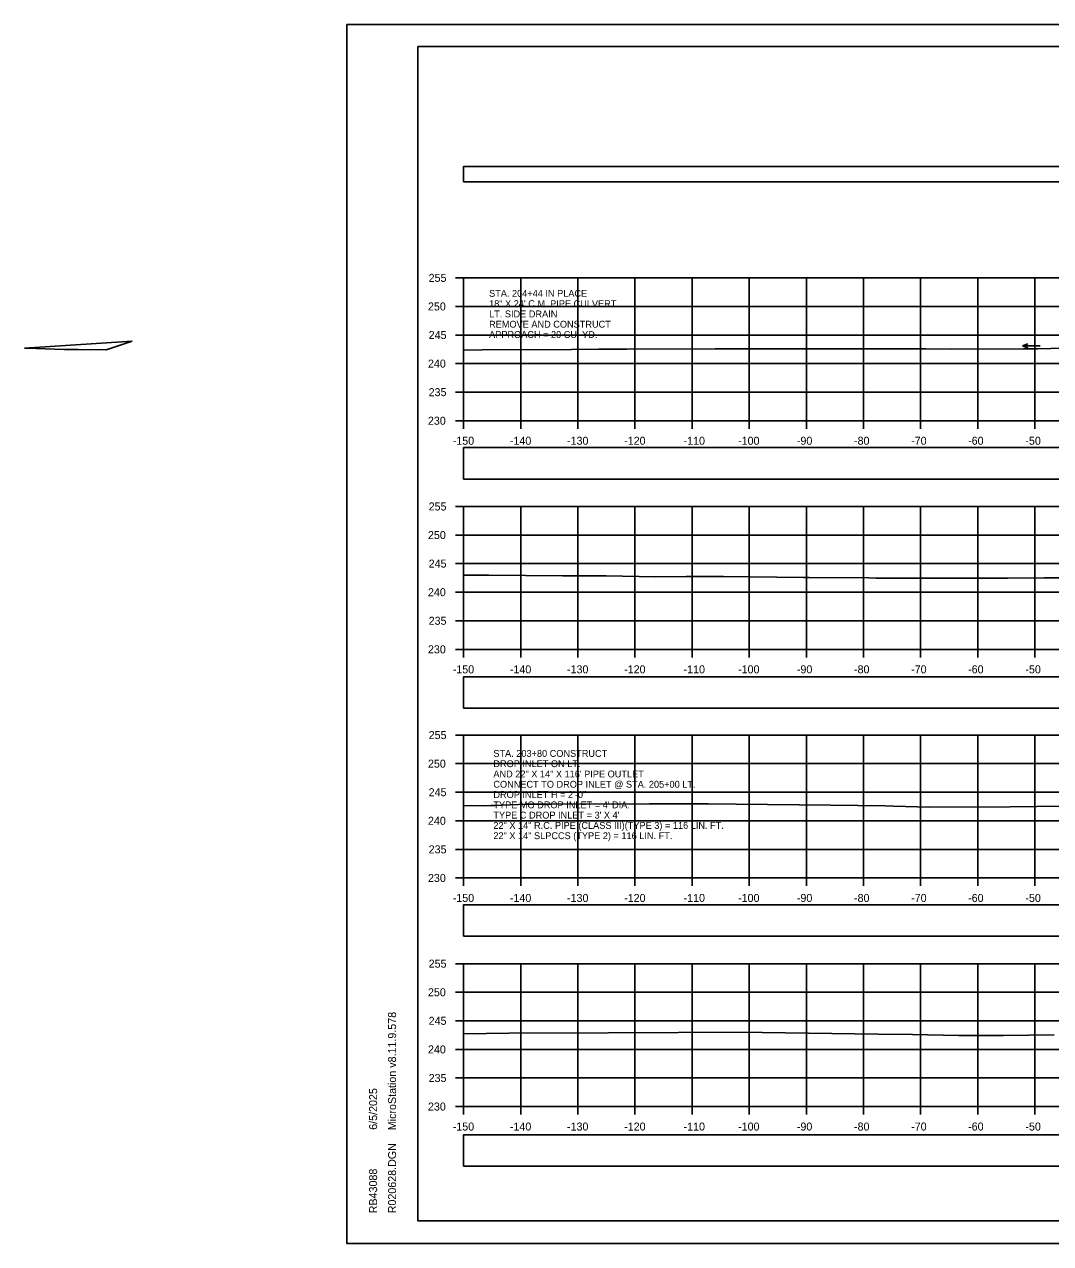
# Model space of a CAD drawing. Extents: x 1369627 to 1374022, y 380035 to 398173.
# Drawn here: x 1371871.7 to 1372051.3, y 381105.5 to 381318.8 of the extents above; entities that cross this region are included whole.
import ezdxf

# ---------------------------------------------------------------- set-up
doc = ezdxf.new("R2010")
doc.units = 0
for name, color, linetype in [('Default', 7, 'Continuous'), ('R_Axis', 7, 'Continuous'), ('R_Axis Annot', 7, 'Continuous'), ('R_Border', 7, 'Continuous'), ('R_Drive', 7, 'Continuous'), ('R_Exist Surface', 7, 'Continuous'), ('R_Grid', 7, 'Continuous'), ('R_No Plot', 7, 'Continuous'), ('R_Water', 7, 'Continuous'), ('R_Water Annot', 7, 'Continuous')]:
    doc.layers.add(name, color=color, linetype=linetype)

msp = doc.modelspace()

# ---------------------------------------------------------------- linework, layer by layer
at = {"layer": 'Default'}
for points in [[(1371948.53, 381291.25), (1372248.53, 381291.25), (1372248.53, 381293.96), (1371948.53, 381293.96)], [(1371948.53, 381239.22), (1372248.53, 381239.22), (1372248.53, 381244.74), (1371948.53, 381244.74)], [(1371948.53, 381199.13), (1372248.53, 381199.13), (1372248.53, 381204.65), (1371948.53, 381204.65)], [(1371948.53, 381159.24), (1372248.53, 381159.24), (1372248.53, 381164.76), (1371948.53, 381164.76)], [(1371948.53, 381119), (1372248.53, 381119), (1372248.53, 381124.52), (1371948.53, 381124.52)]]:
    msp.add_lwpolyline(points, close=True, dxfattribs=at)
at = {"layer": 'R_Axis'}
for p, q in [((1371947.13, 381274.45), (1371948.53, 381274.45)), ((1371948.53, 381249.45), (1371948.53, 381274.45)), ((1371947.13, 381269.45), (1371948.53, 381269.45)), ((1371947.13, 381264.45), (1371948.53, 381264.45)), ((1371947.13, 381259.45), (1371948.53, 381259.45)), ((1371947.13, 381254.45), (1371948.53, 381254.45)), ((1371947.13, 381249.45), (1371948.53, 381249.45)), ((1371948.53, 381249.45), (1372248.53, 381249.45)), ((1371948.53, 381248.05), (1371948.53, 381249.45)), ((1371958.53, 381248.05), (1371958.53, 381249.45)), ((1371968.53, 381248.05), (1371968.53, 381249.45)), ((1371978.53, 381248.05), (1371978.53, 381249.45)), ((1371988.53, 381248.05), (1371988.53, 381249.45)), ((1371998.53, 381248.05), (1371998.53, 381249.45)), ((1372008.53, 381248.05), (1372008.53, 381249.45)), ((1372018.53, 381248.05), (1372018.53, 381249.45)), ((1372028.53, 381248.05), (1372028.53, 381249.45)), ((1372038.53, 381248.05), (1372038.53, 381249.45)), ((1372048.53, 381248.05), (1372048.53, 381249.45)), ((1371947.13, 381234.45), (1371948.53, 381234.45)), ((1371948.53, 381209.45), (1371948.53, 381234.45)), ((1371947.13, 381229.45), (1371948.53, 381229.45)), ((1371947.13, 381224.45), (1371948.53, 381224.45)), ((1371947.13, 381219.45), (1371948.53, 381219.45)), ((1371947.13, 381214.45), (1371948.53, 381214.45)), ((1371947.13, 381209.45), (1371948.53, 381209.45)), ((1371948.53, 381209.45), (1372248.53, 381209.45)), ((1371948.53, 381208.05), (1371948.53, 381209.45)), ((1371958.53, 381208.05), (1371958.53, 381209.45)), ((1371968.53, 381208.05), (1371968.53, 381209.45)), ((1371978.53, 381208.05), (1371978.53, 381209.45)), ((1371988.53, 381208.05), (1371988.53, 381209.45)), ((1371998.53, 381208.05), (1371998.53, 381209.45)), ((1372008.53, 381208.05), (1372008.53, 381209.45)), ((1372018.53, 381208.05), (1372018.53, 381209.45)), ((1372028.53, 381208.05), (1372028.53, 381209.45)), ((1372038.53, 381208.05), (1372038.53, 381209.45)), ((1372048.53, 381208.05), (1372048.53, 381209.45)), ((1371947.13, 381194.45), (1371948.53, 381194.45)), ((1371948.53, 381169.45), (1371948.53, 381194.45)), ((1371947.13, 381189.45), (1371948.53, 381189.45)), ((1371947.13, 381184.45), (1371948.53, 381184.45)), ((1371947.13, 381179.45), (1371948.53, 381179.45)), ((1371947.13, 381174.45), (1371948.53, 381174.45)), ((1371947.13, 381169.45), (1371948.53, 381169.45)), ((1371948.53, 381169.45), (1372248.53, 381169.45)), ((1371948.53, 381168.05), (1371948.53, 381169.45)), ((1371958.53, 381168.05), (1371958.53, 381169.45)), ((1371968.53, 381168.05), (1371968.53, 381169.45)), ((1371978.53, 381168.05), (1371978.53, 381169.45)), ((1371988.53, 381168.05), (1371988.53, 381169.45)), ((1371998.53, 381168.05), (1371998.53, 381169.45)), ((1372008.53, 381168.05), (1372008.53, 381169.45)), ((1372018.53, 381168.05), (1372018.53, 381169.45)), ((1372028.53, 381168.05), (1372028.53, 381169.45)), ((1372038.53, 381168.05), (1372038.53, 381169.45)), ((1372048.53, 381168.05), (1372048.53, 381169.45)), ((1371947.13, 381154.45), (1371948.53, 381154.45)), ((1371948.53, 381129.45), (1371948.53, 381154.45)), ((1371947.13, 381149.45), (1371948.53, 381149.45)), ((1371947.13, 381144.45), (1371948.53, 381144.45)), ((1371947.13, 381139.45), (1371948.53, 381139.45)), ((1371947.13, 381134.45), (1371948.53, 381134.45)), ((1371947.13, 381129.45), (1371948.53, 381129.45)), ((1371948.53, 381129.45), (1372248.53, 381129.45)), ((1371948.53, 381128.05), (1371948.53, 381129.45)), ((1371958.53, 381128.05), (1371958.53, 381129.45)), ((1371968.53, 381128.05), (1371968.53, 381129.45)), ((1371978.53, 381128.05), (1371978.53, 381129.45)), ((1371988.53, 381128.05), (1371988.53, 381129.45)), ((1371998.53, 381128.05), (1371998.53, 381129.45)), ((1372008.53, 381128.05), (1372008.53, 381129.45)), ((1372018.53, 381128.05), (1372018.53, 381129.45)), ((1372028.53, 381128.05), (1372028.53, 381129.45)), ((1372038.53, 381128.05), (1372038.53, 381129.45)), ((1372048.53, 381128.05), (1372048.53, 381129.45))]:
    msp.add_line(p, q, dxfattribs=at)
at = {"layer": 'R_Border'}
for p, q in [((1371940.53, 381314.91), (1372256.71, 381314.91)), ((1371940.53, 381109.45), (1371940.53, 381314.91)), ((1371940.53, 381109.45), (1371940.53, 381109.45)), ((1372256.71, 381109.45), (1371940.53, 381109.45))]:
    msp.add_line(p, q, dxfattribs=at)
at = {"layer": 'R_Drive'}
msp.add_line((1371890.54, 381263.39), (1371871.66, 381262.14), dxfattribs=at)
for points in [[(1371871.66, 381262.14), (1371872.11, 381262.15), (1371878.63, 381261.89), (1371881.06, 381261.9), (1371885.94, 381261.86)], [(1371885.94, 381261.86), (1371885.96, 381261.86), (1371890.54, 381263.39)]]:
    msp.add_lwpolyline(points, dxfattribs=at)
at = {"layer": 'R_Exist Surface'}
for points in [[(1371948.53, 381261.82), (1371951.78, 381261.84), (1371967.4, 381261.91), (1371972.13, 381261.95), (1371977.11, 381261.99), (1371992.55, 381262.06), (1371995.98, 381262.02), (1372007.92, 381262.03), (1372012.38, 381262.06), (1372017.21, 381262.02), (1372029.42, 381262.03), (1372034, 381262), (1372046.54, 381262.01), (1372049, 381262.04), (1372053.74, 381262.15)], [(1371948.53, 381222.43), (1371951.01, 381222.44), (1371952.95, 381222.45), (1371965.86, 381222.3), (1371973.47, 381222.34), (1371982.11, 381222.15), (1371987.49, 381222.18), (1371994.02, 381222.19), (1372008.05, 381222.04), (1372009.04, 381222.03), (1372019.49, 381221.95), (1372020.68, 381221.9), (1372027.72, 381221.92), (1372036.07, 381221.92), (1372043.82, 381221.93), (1372050.18, 381221.94), (1372067.75, 381221.96)], [(1371948.53, 381182.14), (1371951.94, 381182.08), (1371953.33, 381182.1), (1371953.98, 381182.11), (1371959.47, 381182.34), (1371963.93, 381182.38), (1371981.08, 381182.39), (1371987.02, 381182.41), (1371991.37, 381182.43), (1371996.27, 381182.35), (1372012.74, 381182.16), (1372022.35, 381182.05), (1372023.79, 381181.99), (1372030.09, 381181.85), (1372044.2, 381181.89), (1372048.85, 381181.94), (1372056.06, 381182.03)], [(1371948.53, 381142.18), (1371956.47, 381142.27), (1371973.83, 381142.34), (1371998.38, 381142.44), (1371998.63, 381142.44), (1372000.82, 381142.41), (1372021.11, 381142.12), (1372027.13, 381142.07), (1372035.15, 381141.89), (1372043.04, 381141.91), (1372051.91, 381142.01)]]:
    msp.add_lwpolyline(points, dxfattribs=at)
at = {"layer": 'R_Grid'}
for p, q in [((1371948.53, 381274.45), (1372248.53, 381274.45)), ((1371948.53, 381249.45), (1371948.53, 381274.45)), ((1371958.53, 381249.45), (1371958.53, 381274.45)), ((1371968.53, 381249.45), (1371968.53, 381274.45)), ((1371978.53, 381249.45), (1371978.53, 381274.45)), ((1371988.53, 381249.45), (1371988.53, 381274.45)), ((1371998.53, 381249.45), (1371998.53, 381274.45)), ((1372008.53, 381249.45), (1372008.53, 381274.45)), ((1372018.53, 381249.45), (1372018.53, 381274.45)), ((1372028.53, 381249.45), (1372028.53, 381274.45)), ((1372038.53, 381249.45), (1372038.53, 381274.45)), ((1372048.53, 381249.45), (1372048.53, 381274.45)), ((1371948.53, 381269.45), (1372248.53, 381269.45)), ((1371948.53, 381264.45), (1372248.53, 381264.45)), ((1371948.53, 381259.45), (1372248.53, 381259.45)), ((1371948.53, 381254.45), (1372248.53, 381254.45)), ((1371948.53, 381249.45), (1372248.53, 381249.45)), ((1371948.53, 381234.45), (1372248.53, 381234.45)), ((1371948.53, 381209.45), (1371948.53, 381234.45)), ((1371958.53, 381209.45), (1371958.53, 381234.45)), ((1371968.53, 381209.45), (1371968.53, 381234.45)), ((1371978.53, 381209.45), (1371978.53, 381234.45)), ((1371988.53, 381209.45), (1371988.53, 381234.45)), ((1371998.53, 381209.45), (1371998.53, 381234.45)), ((1372008.53, 381209.45), (1372008.53, 381234.45)), ((1372018.53, 381209.45), (1372018.53, 381234.45)), ((1372028.53, 381209.45), (1372028.53, 381234.45)), ((1372038.53, 381209.45), (1372038.53, 381234.45)), ((1372048.53, 381209.45), (1372048.53, 381234.45)), ((1371948.53, 381229.45), (1372248.53, 381229.45)), ((1371948.53, 381224.45), (1372248.53, 381224.45)), ((1371948.53, 381219.45), (1372248.53, 381219.45)), ((1371948.53, 381214.45), (1372248.53, 381214.45)), ((1371948.53, 381209.45), (1372248.53, 381209.45)), ((1371948.53, 381194.45), (1372248.53, 381194.45)), ((1371948.53, 381169.45), (1371948.53, 381194.45)), ((1371958.53, 381169.45), (1371958.53, 381194.45)), ((1371968.53, 381169.45), (1371968.53, 381194.45)), ((1371978.53, 381169.45), (1371978.53, 381194.45)), ((1371988.53, 381169.45), (1371988.53, 381194.45)), ((1371998.53, 381169.45), (1371998.53, 381194.45)), ((1372008.53, 381169.45), (1372008.53, 381194.45)), ((1372018.53, 381169.45), (1372018.53, 381194.45)), ((1372028.53, 381169.45), (1372028.53, 381194.45)), ((1372038.53, 381169.45), (1372038.53, 381194.45)), ((1372048.53, 381169.45), (1372048.53, 381194.45)), ((1371948.53, 381189.45), (1372248.53, 381189.45)), ((1371948.53, 381184.45), (1372248.53, 381184.45)), ((1371948.53, 381179.45), (1372248.53, 381179.45)), ((1371948.53, 381174.45), (1372248.53, 381174.45)), ((1371948.53, 381169.45), (1372248.53, 381169.45)), ((1371948.53, 381154.45), (1372248.53, 381154.45)), ((1371948.53, 381129.45), (1371948.53, 381154.45)), ((1371958.53, 381129.45), (1371958.53, 381154.45)), ((1371968.53, 381129.45), (1371968.53, 381154.45)), ((1371978.53, 381129.45), (1371978.53, 381154.45)), ((1371988.53, 381129.45), (1371988.53, 381154.45)), ((1371998.53, 381129.45), (1371998.53, 381154.45)), ((1372008.53, 381129.45), (1372008.53, 381154.45)), ((1372018.53, 381129.45), (1372018.53, 381154.45)), ((1372028.53, 381129.45), (1372028.53, 381154.45)), ((1372038.53, 381129.45), (1372038.53, 381154.45)), ((1372048.53, 381129.45), (1372048.53, 381154.45)), ((1371948.53, 381149.45), (1372248.53, 381149.45)), ((1371948.53, 381144.45), (1372248.53, 381144.45)), ((1371948.53, 381139.45), (1372248.53, 381139.45)), ((1371948.53, 381134.45), (1372248.53, 381134.45)), ((1371948.53, 381129.45), (1372248.53, 381129.45))]:
    msp.add_line(p, q, dxfattribs=at)
at = {"layer": 'R_No Plot'}
for p, q in [((1371928.13, 381318.8), (1372261.46, 381318.8)), ((1371928.13, 381105.47), (1372261.46, 381105.47))]:
    msp.add_line(p, q, dxfattribs=at)
for points in [[(1371928.12, 381318.8), (1372261.46, 381318.8), (1372261.46, 381105.47), (1371928.12, 381105.47)], [(1372174.45, 381314.91), (1372194.07, 381314.91), (1372194.07, 381305.03), (1372210.18, 381305.03), (1372233.38, 381305.03), (1372233.38, 381272.36), (1372256.59, 381272.36), (1372256.71, 381109.45), (1371940.53, 381109.45), (1371940.53, 381314.91)]]:
    msp.add_lwpolyline(points, close=True, dxfattribs=at)
at = {"layer": 'R_Water Annot'}
for p, q in [((1372046.34, 381262.55), (1372047.3, 381262.9)), ((1372049.48, 381262.55), (1372046.34, 381262.55)), ((1372046.34, 381262.55), (1372047.3, 381262.2))]:
    msp.add_line(p, q, dxfattribs=at)

# ---------------------------------------------------------------- texts
at = {"layer": 'R_Axis Annot'}
for s, p in [('255', (1371942.42, 381273.75)), ('250', (1371942.3, 381268.75)), ('245', (1371942.42, 381263.75)), ('240', (1371942.3, 381258.75)), ('235', (1371942.42, 381253.75)), ('230', (1371942.3, 381248.75)), ('-150', (1371946.64, 381245.25)), ('-140', (1371956.64, 381245.25)), ('-130', (1371966.64, 381245.25)), ('-120', (1371976.64, 381245.25)), ('-110', (1371987.04, 381245.25)), ('-100', (1371996.58, 381245.25)), ('-90', (1372006.87, 381245.25)), ('-80', (1372016.87, 381245.25)), ('-70', (1372026.87, 381245.25)), ('-60', (1372036.84, 381245.25)), ('-50', (1372046.87, 381245.25)), ('255', (1371942.42, 381233.75)), ('250', (1371942.3, 381228.75)), ('245', (1371942.42, 381223.75)), ('240', (1371942.3, 381218.75)), ('235', (1371942.42, 381213.75)), ('230', (1371942.3, 381208.75)), ('-150', (1371946.64, 381205.25)), ('-140', (1371956.64, 381205.25)), ('-130', (1371966.64, 381205.25)), ('-120', (1371976.64, 381205.25)), ('-110', (1371987.04, 381205.25)), ('-100', (1371996.58, 381205.25)), ('-90', (1372006.87, 381205.25)), ('-80', (1372016.87, 381205.25)), ('-70', (1372026.87, 381205.25)), ('-60', (1372036.84, 381205.25)), ('-50', (1372046.87, 381205.25)), ('255', (1371942.42, 381193.75)), ('250', (1371942.3, 381188.75)), ('245', (1371942.42, 381183.75)), ('240', (1371942.3, 381178.75)), ('235', (1371942.42, 381173.75)), ('230', (1371942.3, 381168.75)), ('-150', (1371946.64, 381165.25)), ('-140', (1371956.64, 381165.25)), ('-130', (1371966.64, 381165.25)), ('-120', (1371976.64, 381165.25)), ('-110', (1371987.04, 381165.25)), ('-100', (1371996.58, 381165.25)), ('-90', (1372006.87, 381165.25)), ('-80', (1372016.87, 381165.25)), ('-70', (1372026.87, 381165.25)), ('-60', (1372036.84, 381165.25)), ('-50', (1372046.87, 381165.25)), ('255', (1371942.42, 381153.75)), ('250', (1371942.3, 381148.75)), ('245', (1371942.42, 381143.75)), ('240', (1371942.3, 381138.75)), ('235', (1371942.42, 381133.75)), ('230', (1371942.3, 381128.75)), ('-150', (1371946.64, 381125.25)), ('-140', (1371956.64, 381125.25)), ('-130', (1371966.64, 381125.25)), ('-120', (1371976.64, 381125.25)), ('-110', (1371987.04, 381125.25)), ('-100', (1371996.58, 381125.25)), ('-90', (1372006.87, 381125.25)), ('-80', (1372016.87, 381125.25)), ('-70', (1372026.87, 381125.25)), ('-60', (1372036.84, 381125.25)), ('-50', (1372046.87, 381125.25))]:
    msp.add_text(s, height=1.4, dxfattribs=at).set_placement(p)
at = {"layer": 'R_Border'}
for s, p in [('MicroStation v8.11.9.578', (1371936.72, 381125.31)), ('6/5/2025', (1371933.4, 381125.38)), ('R020628.DGN', (1371936.72, 381110.77)), ('RB43088', (1371933.4, 381110.77))]:
    msp.add_text(s, height=1.4, rotation=90, dxfattribs=at).set_placement(p)
at = {"layer": 'R_Water'}
for s, p in [('STA. 204+44 IN PLACE', (1371953, 381271.14)), ('18" X 24\' C.M. PIPE CULVERT', (1371953, 381269.34)), ('LT. SIDE DRAIN', (1371953, 381267.54)), ('REMOVE AND CONSTRUCT', (1371953, 381265.74)), ('APPROACH = 20 CU. YD.', (1371953, 381263.94))]:
    msp.add_text(s, height=1.2, dxfattribs=at).set_placement(p)
at = {"layer": 'R_Water Annot'}
for s, p in [('STA. 203+80 CONSTRUCT', (1371953.75, 381190.64)), ('DROP INLET ON LT.', (1371953.75, 381188.84)), ('AND 22" X 14" X 116\' PIPE OUTLET', (1371953.75, 381187.04)), ('CONNECT TO DROP INLET @ STA. 205+00 LT.', (1371953.75, 381185.24)), ('DROP INLET H = 2\'-0"', (1371953.75, 381183.44)), ("TYPE MO DROP INLET = 4' DIA.", (1371953.75, 381181.64)), ("TYPE C DROP INLET = 3' X 4'", (1371953.75, 381179.84)), ('22" X 14" R.C. PIPE (CLASS III)(TYPE 3) = 116 LIN. FT.', (1371953.75, 381178.04)), ('22" X 14" SLPCCS (TYPE 2) = 116 LIN. FT.', (1371953.75, 381176.24))]:
    msp.add_text(s, height=1.2, dxfattribs=at).set_placement(p)

doc.saveas('drawing.dxf')
